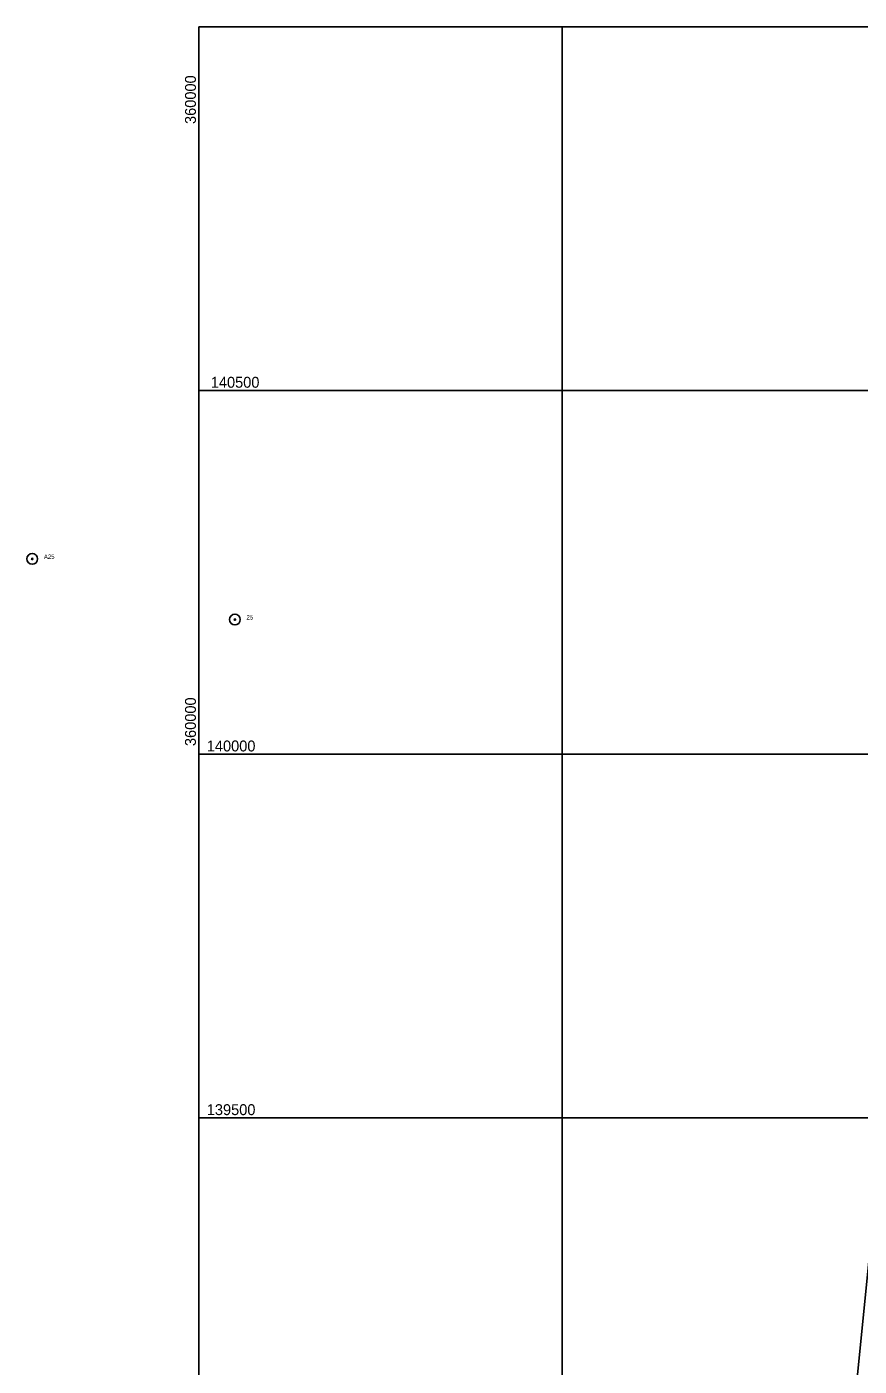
# Model space of a CAD drawing. Extents: x 353423 to 364002, y 127000 to 201942.
# Drawn here: x 359764 to 360909, y 139159 to 141000 of the extents above; entities that cross this region are included whole.
import ezdxf

# ---------------------------------------------------------------- set-up
doc = ezdxf.new("R2010")
doc.units = 0
for name, color, linetype in [('E_LAND_TreeLine', 7, 'Continuous'), ('E_RDWY_AsphConc', 7, 'Continuous'), ('E_RDWY_Gravel', 7, 'Continuous')]:
    doc.layers.add(name, color=color, linetype=linetype)

msp = doc.modelspace()

# ---------------------------------------------------------------- linework, layer by layer
at = {"layer": 'E_LAND_TreeLine'}
for p, q in [((360000, 138000), (360000, 141000)), ((360000, 141000), (363500, 141000)), ((360500, 138000), (360500, 141000)), ((360000, 140500), (363500, 140500)), ((360000, 140000), (363500, 140000)), ((360000, 139500), (363500, 139500))]:
    msp.add_line(p, q, dxfattribs=at)
at = {"layer": 'E_RDWY_AsphConc'}
for centre, radius in [((359771, 140268.5), 7.5), ((359771, 140268.5), 7.5), ((359771, 140268.5), 0.96), ((359771, 140268.5), 0.96), ((360049.8, 140185.1), 7.5), ((360049.8, 140185.1), 7.5), ((360049.8, 140185.1), 0.96), ((360049.8, 140185.1), 0.96)]:
    msp.add_circle(centre, radius, dxfattribs=at)
at = {"layer": 'E_RDWY_Gravel'}
msp.add_lwpolyline([(360124.4, 138372.9), (360870.1, 138784.4), (361025.9, 140345.1)], dxfattribs=at)

# ---------------------------------------------------------------- texts
at = {"layer": 'E_LAND_TreeLine'}
for p in [(359996.2, 140855.2), (359996.2, 140000)]:
    msp.add_text('  360000  ', height=15, rotation=90, dxfattribs=at).set_placement(p)
for s, p in [('  140500  ', (360005.5, 140503.8)), ('  140000  ', (360000, 140003.8)), ('  139500  ', (360000, 139503.8))]:
    msp.add_text(s, height=15, dxfattribs=at).set_placement(p)
at = {"layer": 'E_RDWY_AsphConc'}
for s, p in [('A25', (359787, 140268.5)), ('A25', (359787, 140268.5)), ('25', (360065.8, 140185.1)), ('25', (360065.8, 140185.1))]:
    msp.add_text(s, height=6, dxfattribs=at).set_placement(p)

doc.saveas('drawing.dxf')
